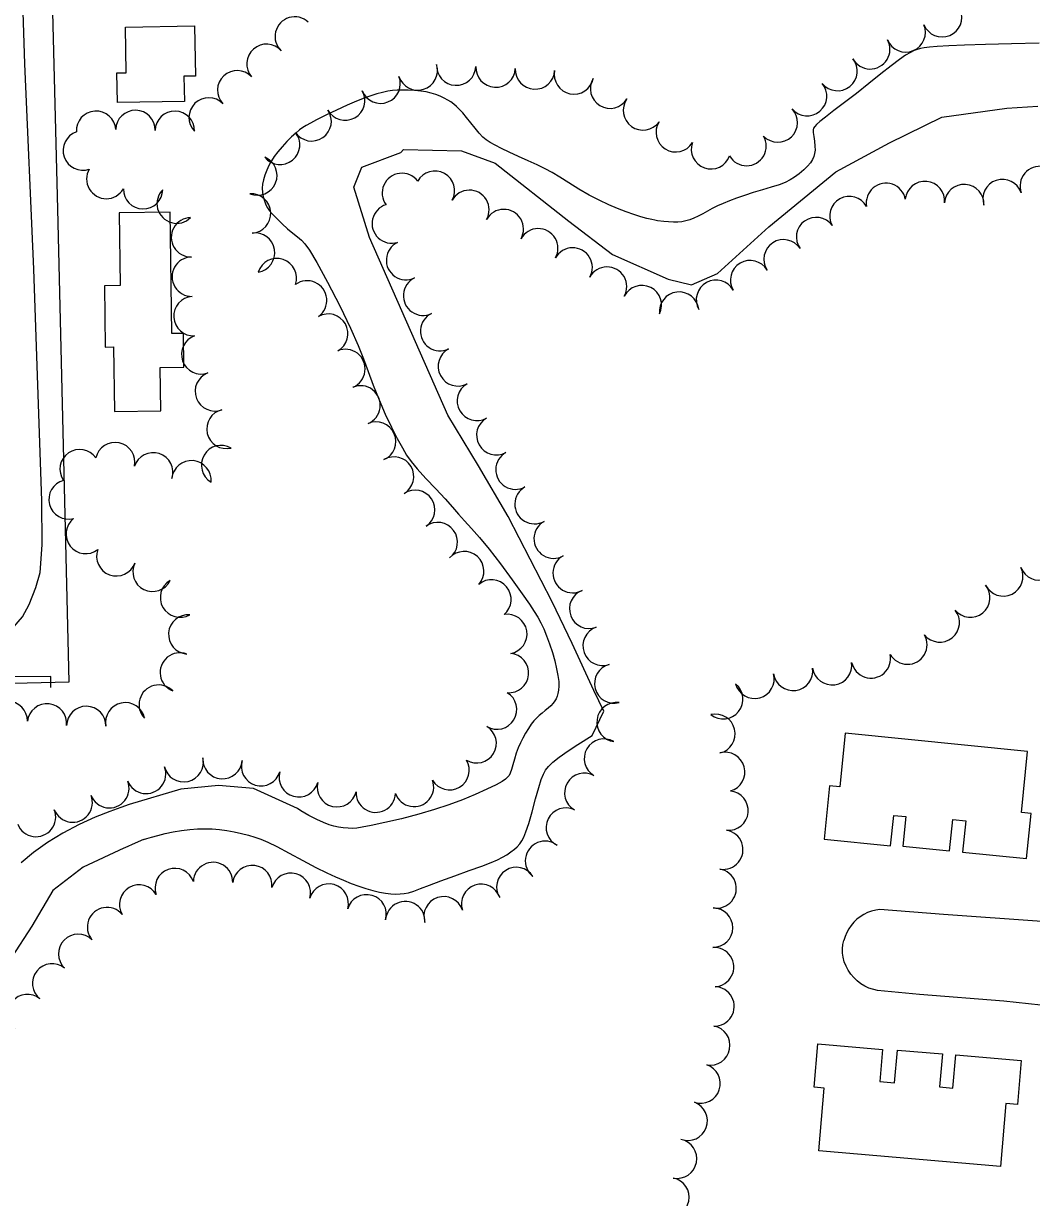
# Model space of a CAD drawing. Extents: x -25029 to 2274964, y -81170 to 687028.
# Drawn here: x -17603 to -17091, y -67162 to -66567 of the extents above; entities that cross this region are included whole.
import ezdxf

# ---------------------------------------------------------------- set-up
doc = ezdxf.new("R2010")
doc.units = 0
for name, color, linetype in [('81911BEA - RW_X_Fee_RW', 7, 'Continuous'), ('BLDG', 7, 'Continuous'), ('CULVERT', 7, 'Continuous'), ('GE_X_CL_2000', 7, 'Continuous'), ('ROAD', 7, 'Continuous'), ('TREES', 7, 'Continuous'), ('WATER', 7, 'Continuous')]:
    doc.layers.add(name, color=color, linetype=linetype)

msp = doc.modelspace()

# ---------------------------------------------------------------- linework, layer by layer
at = {"layer": '81911BEA - RW_X_Fee_RW'}
for points in [[(-17579.43, -66900.63), (-17582.35, -66780.66), (-17585.28, -66660.7), (-17588.2, -66540.73)], [(-18382.89, -66920.22), (-18229.25, -66916.47), (-18175.27, -66915.16), (-18149.27, -66914.52), (-18122.28, -66913.86), (-18069.29, -66912.57), (-17909.34, -66908.67), (-17789.37, -66905.75), (-17629.41, -66901.85), (-17579.43, -66900.63)]]:
    msp.add_lwpolyline(points, dxfattribs=at)
at = {"layer": 'BLDG'}
for points in [[(-17515.92, -66567.71), (-17515.45, -66593.2), (-17521.26, -66593.31), (-17521.03, -66606.08), (-17554.94, -66606.69), (-17555.22, -66591.62), (-17550.52, -66591.54), (-17550.94, -66568.35)], [(-17554.06, -66662.55), (-17553.59, -66699.56), (-17561.55, -66699.66), (-17561.16, -66730.73), (-17556.97, -66730.68), (-17556.55, -66763.44), (-17532.96, -66763.14), (-17533.24, -66741.12), (-17521.28, -66740.96), (-17521.49, -66723.81), (-17527.4, -66723.88), (-17528.18, -66662.22)], [(-17188.46, -66953.9), (-17193.61, -66953.39), (-17196.32, -66980.5), (-17162.64, -66983.87), (-17161.09, -66968.38), (-17154.9, -66969), (-17156.4, -66984.06), (-17132.7, -66986.43), (-17131.1, -66970.43), (-17124.53, -66971.09), (-17126.12, -66987.02), (-17093.65, -66990.27), (-17091.37, -66967.45), (-17096.26, -66966.96), (-17093.16, -66935.9), (-17185.74, -66926.65)], [(-17196.42, -67106.8), (-17201.49, -67106.37), (-17199.6, -67084.34), (-17166.76, -67087.16), (-17168.16, -67103.49), (-17160.67, -67104.14), (-17159.23, -67087.45), (-17136.39, -67089.41), (-17137.82, -67106.18), (-17131.06, -67106.76), (-17129.62, -67089.97), (-17096.36, -67092.82), (-17098.27, -67115.04), (-17104.22, -67114.53), (-17106.96, -67146.49), (-17199.14, -67138.58)]]:
    msp.add_lwpolyline(points, close=True, dxfattribs=at)
at = {"layer": 'CULVERT'}
msp.add_lwpolyline([(-17588.71, -66903.41), (-17588.82, -66897.84), (-17609.91, -66898.05), (-17612.46, -66906.31)], dxfattribs=at)
at = {"layer": 'GE_X_CL_2000'}
for points in [[(-17061.44, -67023.07), (-17085.91, -67022.17), (-17135.77, -67018.65), (-17168.08, -67016.12), (-17170.2, -67016.44), (-17172.27, -67016.97), (-17174.29, -67017.71), (-17176.21, -67018.66), (-17178.03, -67019.79), (-17179.72, -67021.1), (-17181.28, -67022.58), (-17182.67, -67024.21), (-17183.89, -67025.97), (-17184.93, -67027.85), (-17185.77, -67029.82), (-17186.4, -67031.87), (-17186.42, -67031.93)], [(-17065.13, -67066.67), (-17080.23, -67065.29), (-17105.23, -67062.66), (-17147.91, -67059.29), (-17169.29, -67057.27), (-17173.69, -67056.13), (-17175.81, -67055.08), (-17177.8, -67053.81), (-17179.65, -67052.34), (-17181.34, -67050.69), (-17182.84, -67048.88), (-17184.16, -67046.92), (-17185.26, -67044.83), (-17186.15, -67042.64), (-17186.8, -67040.38), (-17187.03, -67038.25), (-17187.04, -67036.1), (-17186.83, -67033.97), (-17186.42, -67031.93)]]:
    msp.add_lwpolyline(points, dxfattribs=at)
at = {"layer": 'ROAD'}
msp.add_lwpolyline([(-17812.21, -66895.82), (-17757.25, -66894.33), (-17693.73, -66891.72), (-17666.98, -66890.09), (-17652.11, -66889.03), (-17641.04, -66887.72), (-17631.79, -66885.66), (-17622.4, -66883.09), (-17614.9, -66878.83), (-17608.63, -66873.82), (-17603.24, -66867.63), (-17599.83, -66861.36), (-17596.32, -66852.82), (-17594.21, -66845.07), (-17593.23, -66831.16), (-17593.43, -66808.82), (-17597.4, -66691.23), (-17601.98, -66587.04), (-17603.72, -66534.37)], dxfattribs=at)
at = {"layer": 'TREES'}
for centre, start, end in [((-17465.01, -66573.14), 46.80098, 226.80098), ((-17136.48, -66563.39), 202.52639, 22.52639), ((-17154.96, -66571.05), 202.52639, 22.52639), ((-17172.99, -66579.65), 208.4725, 28.4725), ((-17479.38, -66587.02), 41.20564, 221.20564), ((-17402.6, -66590.41), 197.37719, 17.37719), ((-17383.07, -66587.91), 177.17048, 357.17048), ((-17189.57, -66590.69), 218.80231, 38.80231), ((-17494.22, -66600.43), 43.0103, 223.0103), ((-17421.45, -66597.07), 201.58888, 21.58888), ((-17363.1, -66588.9), 177.17048, 357.17048), ((-17343.12, -66589.89), 177.17048, 357.17048), ((-17323.34, -66592.4), 168.34783, 348.34783), ((-17305, -66599.61), 148.74629, 328.74629), ((-17205, -66603.41), 220.21156, 40.21156), ((-17508.7, -66614.22), 44.16878, 224.16878), ((-17439.46, -66605.65), 209.33207, 29.33207), ((-17288.31, -66610.61), 144.45649, 324.45649), ((-17565.85, -66620.97), 3.3829, 183.3829), ((-17545.87, -66620.58), 358.84303, 178.84303), ((-17525.87, -66620.99), 358.84303, 178.84303), ((-17456.44, -66616.18), 214.27294, 34.27294), ((-17219.86, -66616.78), 223.74229, 43.74229), ((-17271.69, -66621.72), 148.01383, 328.01383), ((-17572.56, -66631.01), 109.10089, 289.10089), ((-17472.46, -66628.12), 219.13571, 39.13571), ((-17253.79, -66630.38), 160.34731, 340.34731), ((-17235.73, -66628.72), 210.16752, 30.16752), ((-17484, -66643.69), 247.81128, 67.81128), ((-17560.63, -66645.46), 149.96567, 329.96567), ((-17086.95, -66649), 19.91838, 199.91838), ((-17410.64, -66652.52), 36.60818, 216.60818), ((-17393.87, -66651.4), 331.02266, 151.02266), ((-17145.22, -66656.63), 354.83586, 174.83586), ((-17105.83, -66655.61), 18.66991, 198.66991), ((-17541.97, -66650.67), 178.84782, 358.84782), ((-17524.92, -66657.96), 134.85017, 314.85017), ((-17487.21, -66662.94), 273.22998, 93.22998), ((-17376.38, -66661.12), 330.83867, 150.83867), ((-17165.01, -66657.57), 10.57472, 190.57472), ((-17125.28, -66658.17), 356.34603, 176.34603), ((-17415.78, -66668.06), 106.81742, 286.81742), ((-17183.58, -66664.25), 29.01631, 209.01631), ((-17358.92, -66670.87), 330.83867, 150.83867), ((-17200.47, -66674.92), 35.53428, 215.53428), ((-17517.67, -66675.05), 91.13188, 271.13188), ((-17341.45, -66680.61), 330.83867, 150.83867), ((-17485.12, -66682.8), 278.79781, 98.79781), ((-17216.97, -66686.21), 33.24218, 213.24218), ((-17408.55, -66686.65), 115.64341, 295.64341), ((-17323.99, -66690.36), 330.83867, 150.83867), ((-17517.28, -66695.05), 91.13188, 271.13188), ((-17474.09, -66695.81), 341.78145, 161.78145), ((-17233.92, -66696.8), 30.75032, 210.75032), ((-17306.52, -66700.1), 330.83867, 150.83867), ((-17458.76, -66707.06), 305.67497, 125.67497), ((-17399.9, -66704.68), 115.64341, 295.64341), ((-17288.84, -66709.44), 333.52029, 153.52029), ((-17251.27, -66706.76), 28.92925, 208.92925), ((-17516.45, -66715.02), 93.63214, 273.63214), ((-17269.96, -66712.74), 6.60827, 186.60827), ((-17448.04, -66723.91), 299.27053, 119.27053), ((-17391.24, -66722.71), 115.64341, 295.64341), ((-17512.48, -66734.43), 109.48376, 289.48376), ((-17439.3, -66741.86), 292.6165, 112.6165), ((-17382.23, -66740.55), 117.96789, 297.96789), ((-17505.56, -66753.19), 111.00566, 291.00566), ((-17431.61, -66760.33), 292.6165, 112.6165), ((-17372.6, -66758.08), 119.5773, 299.5773), ((-17499.66, -66772.26), 103.36897, 283.36897), ((-17423.75, -66778.71), 293.69187, 113.69187), ((-17362.76, -66775.5), 119.35807, 299.35807), ((-17574.16, -66792.69), 34.6337, 214.6337), ((-17556.16, -66789.1), 347.93804, 167.93804), ((-17502.4, -66790.61), 59.63476, 239.63476), ((-17536.88, -66794.31), 341.802, 161.802), ((-17517.42, -66798.34), 354.81112, 174.81112), ((-17414.6, -66796.45), 300.87778, 120.87778), ((-17353.02, -66792.96), 118.95094, 298.95094), ((-17579.8, -66808.03), 105.00735, 285.00735), ((-17343.34, -66810.46), 118.95094, 298.95094), ((-17403.91, -66813.35), 303.7526, 123.7526), ((-17571.07, -66825.58), 127.90362, 307.90362), ((-17392.42, -66829.71), 306.41377, 126.41377), ((-17333.66, -66827.96), 118.95094, 298.95094), ((-17555.54, -66836.91), 159.87797, 339.87797), ((-17379.05, -66844.46), 317.96102, 137.96102), ((-17323.97, -66845.46), 118.95094, 298.95094), ((-17087.18, -66839.06), 201.23697, 21.23697), ((-17537.18, -66844.78), 153.7295, 333.7295), ((-17105.46, -66847.11), 206.31785, 26.31785), ((-17523.24, -66857.88), 119.80262, 299.80262), ((-17365.21, -66858.82), 309.92164, 129.92164), ((-17315.62, -66863.58), 110.59339, 290.59339), ((-17122.18, -66857.86), 219.12114, 39.12114), ((-17519.06, -66876.53), 85.49752, 265.49752), ((-17357.12, -66876.35), 279.65313, 99.65313), ((-17137.7, -66870.48), 219.12114, 39.12114), ((-17308.79, -66882.37), 109.35436, 289.35436), ((-17154.15, -66881.73), 209.63019, 29.63019), ((-17523.34, -66895.87), 69.51406, 249.51406), ((-17356.31, -66896.17), 264.99983, 84.99983), ((-17192.31, -66892.2), 188.20524, 8.20524), ((-17172.63, -66888.72), 191.81933, 11.81933), ((-17302.91, -66901.47), 104.81674, 284.81674), ((-17231.67, -66899.06), 194.99209, 14.99209), ((-17212.11, -66895.05), 188.19123, 8.19123), ((-17534.04, -66912.18), 43.9797, 223.9797), ((-17247.58, -66909.45), 231.28684, 51.28684), ((-17362.35, -66914.69), 238.86813, 58.86813), ((-17610.69, -66920.47), 359.14717, 179.14717), ((-17590.75, -66921.73), 353.57509, 173.57509), ((-17570.82, -66923.01), 359.08016, 179.08016), ((-17551.03, -66921.15), 11.68841, 191.68841), ((-17301.71, -66921.05), 82.23212, 262.23212), ((-17251.53, -66926.99), 283.30093, 103.30093), ((-17372.69, -66931.81), 238.86813, 58.86813), ((-17308.11, -66939.59), 59.65624, 239.65624), ((-17246.6, -66946.36), 285.27839, 105.27839), ((-17540.45, -66947.33), 201.32788, 21.32788), ((-17521.4, -66941.41), 193.23714, 13.23714), ((-17501.69, -66939.82), 175.98395, 355.98395), ((-17482.15, -66943.44), 163.04142, 343.04142), ((-17386.48, -66945.45), 210.52094, 30.52094), ((-17462.96, -66949.06), 164.31768, 344.31768), ((-17404.5, -66953.92), 199.85616, 19.85616), ((-17318.1, -66956.92), 60.43944, 240.43944), ((-17559.08, -66954.61), 201.32788, 21.32788), ((-17443.61, -66954.09), 166.54131, 346.54131), ((-17423.89, -66956.87), 177.39609, 357.39609), ((-17244.91, -66965.97), 264.55768, 84.55768), ((-17577.71, -66961.88), 201.32788, 21.32788), ((-17596.32, -66969.21), 201.66467, 21.66467), ((-17327.46, -66974.58), 63.69937, 243.69937), ((-17247.55, -66985.78), 260.24931, 80.24931), ((-17338.01, -66991.45), 52.25469, 232.25469), ((-17506.47, -67002.2), 358.26587, 178.26587), ((-17525.89, -67005.24), 19.51856, 199.51856), ((-17486.55, -67003.72), 352.96567, 172.96567), ((-17467, -67007.67), 344.18038, 164.18038), ((-17352.56, -67004.74), 32.58556, 212.58556), ((-17250.94, -67005.49), 260.24931, 80.24931), ((-17543.96, -67013.6), 30.17976, 210.17976), ((-17447.76, -67013.13), 344.1682, 164.1682), ((-17370.48, -67013.29), 18.40833, 198.40833), ((-17428.52, -67018.59), 344.1682, 164.1682), ((-17389.46, -67019.59), 18.33233, 198.33233), ((-17560.27, -67025.06), 39.98454, 219.98454), ((-17408.92, -67022.02), 355.92091, 175.92091), ((-17252.72, -67025.34), 269.51331, 89.51331), ((-17574.88, -67038.67), 45.92806, 225.92806), ((-17252.24, -67045.33), 273.22398, 93.22398), ((-17588.08, -67053.67), 51.39827, 231.39827), ((-17252.01, -67065.31), 268.13451, 88.13451), ((-17600.67, -67069.2), 50.54616, 230.54616), ((-17254.15, -67085.13), 259.51558, 79.51558), ((-17259.08, -67104.47), 251.89676, 71.89676), ((-17265.61, -67123.37), 249.99901, 69.99901), ((-17270.97, -67142.58), 258.81231, 78.81231), ((-17274.85, -67162.2), 258.78085, 78.78085)]:
    msp.add_arc(centre, 10, start, end, dxfattribs=at)
at = {"layer": 'WATER'}
for points in [[(-17087.34, -66576.55), (-17101.24, -66576.92), (-17114.48, -66577.26), (-17125.14, -66577.6), (-17133.18, -66577.92), (-17138.99, -66578.25), (-17142.98, -66578.59), (-17145.67, -66578.94), (-17147.56, -66579.3), (-17149.15, -66579.71), (-17150.74, -66580.29), (-17152.61, -66581.22), (-17155.02, -66582.66), (-17158.2, -66584.83), (-17162.37, -66587.97), (-17167.64, -66592.17), (-17173.65, -66597.04), (-17179.92, -66602.04), (-17186, -66606.71), (-17191.4, -66610.78), (-17195.69, -66614.03), (-17198.54, -66616.34), (-17200.23, -66617.88), (-17201.17, -66618.89), (-17201.7, -66619.66), (-17201.93, -66620.53), (-17201.89, -66621.87), (-17201.63, -66623.9), (-17201.29, -66626.33), (-17201.04, -66628.73), (-17201.01, -66630.76), (-17201.22, -66632.47), (-17201.64, -66634.03), (-17202.3, -66635.58), (-17203.29, -66637.19), (-17204.74, -66638.94), (-17206.72, -66640.86), (-17209.02, -66642.79), (-17211.38, -66644.54), (-17213.65, -66645.96), (-17216.13, -66647.18), (-17219.22, -66648.35), (-17223.19, -66649.61), (-17227.73, -66650.97), (-17232.4, -66652.37), (-17236.81, -66653.79), (-17240.85, -66655.19), (-17244.48, -66656.54), (-17247.67, -66657.81), (-17250.51, -66659.06), (-17253.12, -66660.36), (-17255.59, -66661.74), (-17257.96, -66663.11), (-17260.24, -66664.35), (-17262.45, -66665.36), (-17264.58, -66666.14)], [(-17280.94, -66666.7), (-17282.21, -66666.43), (-17283.89, -66666.05), (-17286.3, -66665.45), (-17289.34, -66664.6), (-17292.9, -66663.47), (-17296.87, -66662.07), (-17301.16, -66660.4), (-17305.71, -66658.49), (-17310.5, -66656.24), (-17315.55, -66653.6), (-17320.8, -66650.54), (-17325.92, -66647.38), (-17330.54, -66644.52), (-17334.43, -66642.22), (-17338.02, -66640.27), (-17341.92, -66638.35), (-17346.55, -66636.21), (-17351.5, -66633.97), (-17356.17, -66631.83), (-17360.11, -66629.94), (-17363.28, -66628.31), (-17365.8, -66626.89), (-17367.82, -66625.6), (-17369.59, -66624.16), (-17371.41, -66622.27), (-17373.5, -66619.74), (-17375.72, -66616.9), (-17377.86, -66614.17), (-17379.75, -66611.92), (-17381.4, -66610.11), (-17382.9, -66608.66), (-17384.32, -66607.44), (-17385.78, -66606.38), (-17387.38, -66605.39), (-17389.21, -66604.4), (-17391.25, -66603.46), (-17393.43, -66602.6), (-17395.74, -66601.88), (-17398.25, -66601.3), (-17401.05, -66600.86), (-17404.19, -66600.56), (-17407.43, -66600.38), (-17410.46, -66600.33), (-17413.09, -66600.38), (-17415.46, -66600.57), (-17417.85, -66600.93), (-17420.44, -66601.5), (-17423.29, -66602.28), (-17426.41, -66603.27), (-17429.84, -66604.47), (-17433.75, -66606.01), (-17438.39, -66608.01), (-17443.79, -66610.49), (-17449.25, -66613.1), (-17453.9, -66615.4), (-17457.1, -66617.05), (-17459.23, -66618.26), (-17460.89, -66619.34), (-17462.59, -66620.58), (-17464.48, -66622.13), (-17466.62, -66624.09), (-17469, -66626.48), (-17471.42, -66629.11), (-17473.62, -66631.69), (-17475.42, -66634.04), (-17476.87, -66636.26), (-17478.11, -66638.53), (-17479.23, -66640.97), (-17480.2, -66643.48), (-17480.94, -66645.89), (-17481.39, -66648.08), (-17481.55, -66650.16), (-17481.4, -66652.25), (-17480.96, -66654.44), (-17480.33, -66656.58), (-17479.61, -66658.49), (-17478.87, -66660.05), (-17477.87, -66661.53), (-17476.36, -66663.28), (-17474.15, -66665.56), (-17471.48, -66668.13), (-17468.68, -66670.67), (-17466.06, -66672.89), (-17463.69, -66674.82), (-17461.65, -66676.52), (-17459.83, -66678.34), (-17457.52, -66681.58), (-17453.88, -66687.8), (-17448.43, -66697.87), (-17442.21, -66709.88), (-17436.64, -66721.2), (-17432.75, -66729.89), (-17430.08, -66736.71), (-17427.77, -66743.07), (-17425.15, -66750.08), (-17422.19, -66757.5), (-17419.06, -66764.78), (-17415.92, -66771.42), (-17412.96, -66777.19), (-17410.39, -66781.9)], [(-17541.82, -66980.57), (-17540.06, -66980.05), (-17537.76, -66979.38), (-17534.57, -66978.52), (-17530.78, -66977.6), (-17526.68, -66976.75), (-17522.46, -66976.03), (-17518.31, -66975.51), (-17514.39, -66975.21), (-17510.62, -66975.14), (-17506.92, -66975.27), (-17503.19, -66975.59), (-17499.44, -66976.08), (-17495.71, -66976.74), (-17492.03, -66977.54), (-17488.5, -66978.46), (-17485.22, -66979.44), (-17482.14, -66980.51), (-17478.67, -66981.98), (-17474.06, -66984.24), (-17467.87, -66987.51), (-17460.91, -66991.25), (-17454.27, -66994.78), (-17448.78, -66997.53), (-17444.26, -66999.62), (-17440.24, -67001.33), (-17436.35, -67002.87), (-17432.54, -67004.26), (-17428.86, -67005.49), (-17425.35, -67006.52), (-17422.05, -67007.34), (-17419, -67007.91), (-17416.24, -67008.23), (-17413.75, -67008.33), (-17411.52, -67008.26), (-17409.46, -67008.06), (-17407.29, -67007.61), (-17404.64, -67006.79), (-17401.18, -67005.51), (-17396.66, -67003.77), (-17390.88, -67001.59), (-17383.84, -66999.04), (-17376.5, -66996.43), (-17370.05, -66994.1), (-17365.37, -66992.31), (-17362.11, -66990.91), (-17359.62, -66989.65), (-17357.36, -66988.33), (-17355.3, -66986.95), (-17353.52, -66985.59), (-17352.07, -66984.26), (-17350.88, -66982.88), (-17349.84, -66981.33), (-17348.82, -66979.42), (-17347.69, -66976.65), (-17346.31, -66972.45), (-17344.6, -66966.56), (-17342.79, -66960.02), (-17341.16, -66954.22), (-17339.91, -66950.16), (-17338.85, -66947.49), (-17337.75, -66945.5), (-17336.29, -66943.58), (-17334.12, -66941.42), (-17330.8, -66938.79), (-17326.22, -66935.62), (-17321.31, -66932.44), (-17314.13, -66927.92), (-17308.15, -66915.57), (-17313.23, -66905.01), (-17324.19, -66881.16), (-17334.35, -66860.05), (-17356.65, -66816.66), (-17371.74, -66791.08), (-17387.38, -66765.22), (-17427.06, -66675.13), (-17435, -66649.63), (-17431.03, -66639.43), (-17411.19, -66632.06), (-17409.85, -66630.56), (-17380.37, -66631.13), (-17363.37, -66637.36), (-17325.95, -66666.82), (-17303.85, -66683.82), (-17275.51, -66696.29), (-17263.6, -66699.12), (-17250.56, -66693.45), (-17224.49, -66669.66), (-17190.48, -66641.89), (-17163.27, -66627.16), (-17136.63, -66614.13), (-17103.75, -66609.59), (-17087.88, -66608.46)], [(-17264.58, -66666.14), (-17266.62, -66666.72), (-17268.6, -66667.11), (-17270.62, -66667.32), (-17272.83, -66667.37), (-17275.29, -66667.26), (-17277.66, -66667.08), (-17280.94, -66666.76)], [(-17410.39, -66781.9), (-17408.25, -66785.54), (-17405.97, -66788.8), (-17402.85, -66792.54), (-17398.45, -66797.36), (-17393.41, -66802.71), (-17388.68, -66807.79), (-17384.93, -66812), (-17381.84, -66815.58), (-17378.83, -66819), (-17375.4, -66822.74), (-17371.3, -66827.32), (-17366.35, -66833.26), (-17360.56, -66840.77), (-17354.65, -66848.79), (-17349.55, -66855.93), (-17345.92, -66861.15), (-17343.48, -66864.85), (-17341.7, -66867.81), (-17340.14, -66870.68), (-17338.65, -66873.77), (-17337.18, -66877.29), (-17335.71, -66881.36), (-17334.3, -66885.72), (-17333.07, -66890.01), (-17332.11, -66893.94), (-17331.45, -66897.41), (-17331.08, -66900.39), (-17331, -66902.87), (-17331.15, -66904.9), (-17331.45, -66906.57), (-17331.84, -66907.96), (-17332.35, -66909.18), (-17333.03, -66910.33), (-17333.92, -66911.52), (-17335.03, -66912.73), (-17336.36, -66913.97), (-17337.87, -66915.21), (-17339.47, -66916.46), (-17341.01, -66917.71), (-17342.4, -66918.98), (-17343.71, -66920.4), (-17345.04, -66922.13), (-17346.47, -66924.27), (-17347.93, -66926.68), (-17349.31, -66929.18), (-17350.53, -66931.64), (-17351.61, -66934.14), (-17352.58, -66936.84), (-17353.49, -66939.78), (-17354.31, -66942.68), (-17355.02, -66945.14), (-17355.64, -66946.89), (-17356.26, -66948.1), (-17356.98, -66949.05), (-17358, -66950.01), (-17359.78, -66951.21), (-17362.83, -66952.86), (-17367.49, -66955.1), (-17373.39, -66957.72), (-17379.97, -66960.44), (-17386.81, -66963.04), (-17394.07, -66965.48), (-17402.07, -66967.82), (-17410.84, -66970.05), (-17419.35, -66972.01), (-17426.3, -66973.52), (-17430.8, -66974.43), (-17433.53, -66974.86), (-17435.59, -66974.96), (-17437.87, -66974.88), (-17440.36, -66974.66), (-17442.83, -66974.32), (-17445.14, -66973.85), (-17447.54, -66973.13), (-17450.38, -66972.02), (-17453.88, -66970.41), (-17457.82, -66968.37), (-17461.86, -66966.02), (-17463.55, -66964.91), (-17485.99, -66954.73), (-17503.66, -66953.23), (-17522.82, -66955.03), (-17549.02, -66962.79), (-17553.3, -66964.33), (-17558.84, -66966.36), (-17566.23, -66969.29), (-17574.46, -66973.01), (-17582.65, -66977.38), (-17590.43, -66982.2), (-17597.57, -66987.25), (-17603.89, -66992.38)], [(-17541.82, -66980.56), (-17545.98, -66982.44), (-17551.32, -66984.88), (-17551.68, -66985.06), (-17572.33, -66994.58), (-17587.79, -67006.51), (-17598.4, -67024.62), (-17619.16, -67056.41), (-17644.79, -67096.16), (-17695.07, -67154.4), (-17737.04, -67203.42), (-17770.18, -67233.89), (-17837.33, -67272.76), (-17907.25, -67298.38)]]:
    msp.add_lwpolyline(points, dxfattribs=at)

doc.saveas('drawing.dxf')
